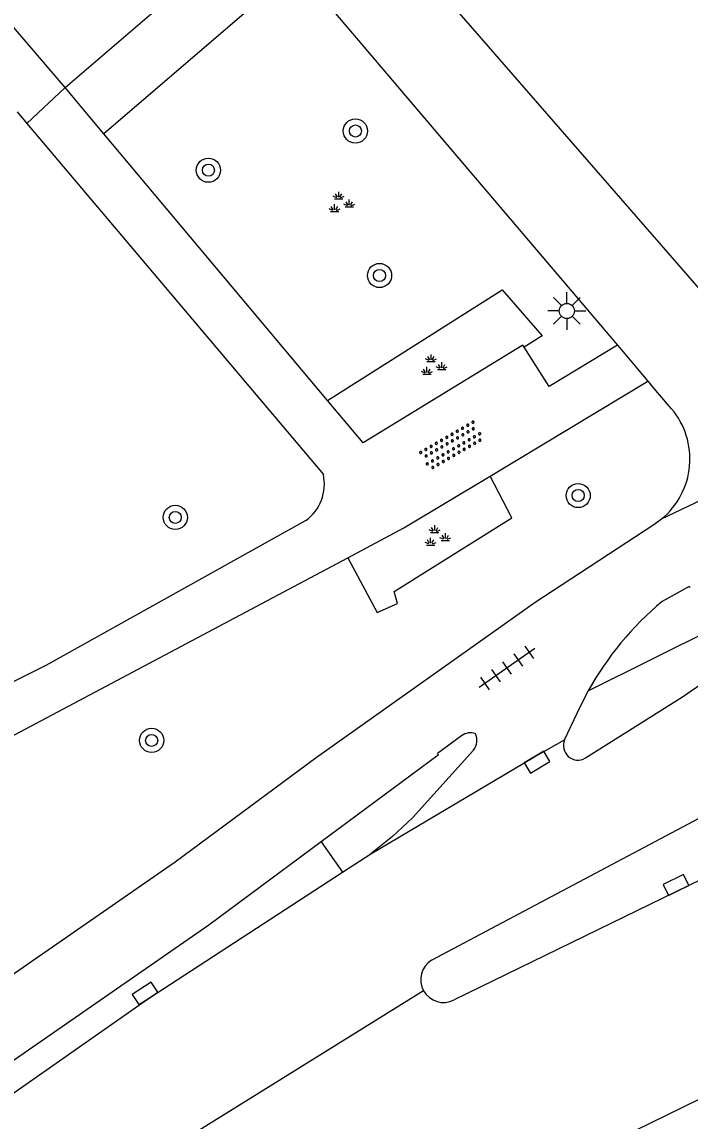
# Model space of a CAD drawing. Extents: x 131000 to 133013, y 393000 to 396501.
# Drawn here: x 131281.26 to 131303.36, y 396200.04 to 396236.41 of the extents above; entities that cross this region are included whole.
import ezdxf

# ---------------------------------------------------------------- set-up
doc = ezdxf.new("R2010")
doc.units = 0
for name, color, linetype in [('gg-knt-onverhard', 7, 'Continuous'), ('gg-knt-verharding', 7, 'Continuous'), ('gt-grn-groengrens', 7, 'Continuous'), ('gt-grn-weggrens', 7, 'Continuous'), ('gt-symb-boom', 7, 'Continuous'), ('gt-symb-groenvak', 7, 'Continuous'), ('gt-symb-kolk', 7, 'Continuous'), ('gt-symb-lichtmast', 7, 'Continuous'), ('gt-symb-overige verharding', 7, 'Continuous'), ('gt-symb-tegel verharding', 7, 'Continuous')]:
    doc.layers.add(name, color=color, linetype=linetype)

# ---------------------------------------------------------------- blocks, each defined once
blk = doc.blocks.new('gt0-LMAST')
at = {"layer": 'gt-symb-lichtmast'}
for p, q in [((-0.182, 0.173), (-0.447, 0.438)), ((-0.005, 0.246), (-0.005, 0.621)), ((0.172, 0.173), (0.437, 0.438)), ((-0.255, -0.004), (-0.63, -0.004)), ((-0.182, -0.181), (-0.447, -0.446)), ((-0.005, -0.254), (-0.005, -0.629)), ((0.437, -0.446), (0.172, -0.181)), ((0.245, -0.004), (0.62, -0.004))]:
    blk.add_line(p, q, dxfattribs=at)
blk.add_circle((-0.005, -0.004), 0.25, dxfattribs=at)
blk = doc.blocks.new('gt0-BOOM')
at = {"layer": 'gt-symb-boom'}
for radius in [0.4, 0.2]:
    blk.add_circle((0, 0), radius, dxfattribs=at)
blk = doc.blocks.new('gt0-OVH')
at = {"layer": 'gt-symb-overige verharding'}
for points in [[(-0.972, 0.298), (-0.967, 0.308), (-0.965, 0.319), (-0.966, 0.33), (-0.971, 0.34), (-0.978, 0.348), (-0.988, 0.353), (-0.999, 0.355), (-1.01, 0.354), (-1.02, 0.349), (-1.028, 0.342), (-1.033, 0.332), (-1.035, 0.321), (-1.034, 0.31), (-1.029, 0.3), (-1.022, 0.292), (-1.012, 0.287), (-1.001, 0.285), (-0.99, 0.286), (-0.98, 0.291)], [(-0.872, 0.106), (-0.867, 0.116), (-0.865, 0.126), (-0.866, 0.137), (-0.871, 0.147), (-0.878, 0.156), (-0.888, 0.161), (-0.899, 0.163), (-0.91, 0.162), (-0.92, 0.157), (-0.928, 0.15), (-0.933, 0.14), (-0.935, 0.129), (-0.934, 0.118), (-0.929, 0.108), (-0.922, 0.1), (-0.912, 0.095), (-0.901, 0.092), (-0.89, 0.094), (-0.88, 0.098)], [(-0.772, 0.298), (-0.767, 0.308), (-0.765, 0.319), (-0.766, 0.33), (-0.771, 0.34), (-0.778, 0.348), (-0.788, 0.353), (-0.799, 0.355), (-0.81, 0.354), (-0.82, 0.349), (-0.828, 0.342), (-0.833, 0.332), (-0.835, 0.321), (-0.834, 0.31), (-0.829, 0.3), (-0.822, 0.292), (-0.812, 0.287), (-0.801, 0.285), (-0.79, 0.286), (-0.78, 0.291)], [(-0.672, 0.106), (-0.667, 0.116), (-0.665, 0.126), (-0.666, 0.137), (-0.671, 0.147), (-0.678, 0.156), (-0.688, 0.161), (-0.699, 0.163), (-0.71, 0.162), (-0.72, 0.157), (-0.728, 0.15), (-0.733, 0.14), (-0.735, 0.129), (-0.734, 0.118), (-0.729, 0.108), (-0.722, 0.1), (-0.712, 0.095), (-0.701, 0.092), (-0.69, 0.094), (-0.68, 0.098)], [(-0.572, 0.298), (-0.567, 0.308), (-0.565, 0.319), (-0.566, 0.33), (-0.571, 0.34), (-0.578, 0.348), (-0.588, 0.353), (-0.599, 0.355), (-0.61, 0.354), (-0.62, 0.349), (-0.628, 0.342), (-0.633, 0.332), (-0.635, 0.321), (-0.634, 0.31), (-0.629, 0.3), (-0.622, 0.292), (-0.612, 0.287), (-0.601, 0.285), (-0.59, 0.286), (-0.58, 0.291)], [(-0.472, 0.106), (-0.467, 0.116), (-0.465, 0.126), (-0.466, 0.137), (-0.471, 0.147), (-0.478, 0.156), (-0.488, 0.161), (-0.499, 0.163), (-0.51, 0.162), (-0.52, 0.157), (-0.528, 0.15), (-0.533, 0.14), (-0.535, 0.129), (-0.534, 0.118), (-0.529, 0.108), (-0.522, 0.1), (-0.512, 0.095), (-0.501, 0.092), (-0.49, 0.094), (-0.48, 0.098)], [(-0.372, 0.298), (-0.367, 0.308), (-0.365, 0.319), (-0.366, 0.33), (-0.371, 0.34), (-0.378, 0.348), (-0.388, 0.353), (-0.399, 0.355), (-0.41, 0.354), (-0.42, 0.349), (-0.428, 0.342), (-0.433, 0.332), (-0.435, 0.321), (-0.434, 0.31), (-0.429, 0.3), (-0.422, 0.292), (-0.412, 0.287), (-0.401, 0.285), (-0.39, 0.286), (-0.38, 0.291)], [(-0.272, 0.106), (-0.267, 0.116), (-0.265, 0.126), (-0.266, 0.137), (-0.271, 0.147), (-0.278, 0.156), (-0.288, 0.161), (-0.299, 0.163), (-0.31, 0.162), (-0.32, 0.157), (-0.328, 0.15), (-0.333, 0.14), (-0.335, 0.129), (-0.334, 0.118), (-0.329, 0.108), (-0.322, 0.1), (-0.312, 0.095), (-0.301, 0.092), (-0.29, 0.094), (-0.28, 0.098)], [(-0.172, 0.298), (-0.167, 0.308), (-0.165, 0.319), (-0.166, 0.33), (-0.171, 0.34), (-0.178, 0.348), (-0.188, 0.353), (-0.199, 0.355), (-0.21, 0.354), (-0.22, 0.349), (-0.228, 0.342), (-0.233, 0.332), (-0.235, 0.321), (-0.234, 0.31), (-0.229, 0.3), (-0.222, 0.292), (-0.212, 0.287), (-0.201, 0.285), (-0.19, 0.286), (-0.18, 0.291)], [(-0.072, 0.106), (-0.067, 0.116), (-0.065, 0.126), (-0.066, 0.137), (-0.071, 0.147), (-0.078, 0.156), (-0.088, 0.161), (-0.099, 0.163), (-0.11, 0.162), (-0.12, 0.157), (-0.128, 0.15), (-0.133, 0.14), (-0.135, 0.129), (-0.134, 0.118), (-0.129, 0.108), (-0.122, 0.1), (-0.112, 0.095), (-0.101, 0.092), (-0.09, 0.094), (-0.08, 0.098)], [(0.028, 0.298), (0.033, 0.308), (0.035, 0.319), (0.034, 0.33), (0.029, 0.34), (0.022, 0.348), (0.012, 0.353), (0.001, 0.355), (-0.01, 0.354), (-0.02, 0.349), (-0.028, 0.342), (-0.033, 0.332), (-0.035, 0.321), (-0.034, 0.31), (-0.029, 0.3), (-0.022, 0.292), (-0.012, 0.287), (-0.001, 0.285), (0.01, 0.286), (0.02, 0.291)], [(0.128, 0.106), (0.133, 0.116), (0.135, 0.126), (0.134, 0.137), (0.129, 0.147), (0.122, 0.156), (0.112, 0.161), (0.101, 0.163), (0.09, 0.162), (0.08, 0.157), (0.072, 0.15), (0.067, 0.14), (0.065, 0.129), (0.066, 0.118), (0.071, 0.108), (0.078, 0.1), (0.088, 0.095), (0.099, 0.092), (0.11, 0.094), (0.12, 0.098)], [(0.228, 0.298), (0.233, 0.308), (0.235, 0.319), (0.234, 0.33), (0.229, 0.34), (0.222, 0.348), (0.212, 0.353), (0.201, 0.355), (0.19, 0.354), (0.18, 0.349), (0.172, 0.342), (0.167, 0.332), (0.165, 0.321), (0.166, 0.31), (0.171, 0.3), (0.178, 0.292), (0.188, 0.287), (0.199, 0.285), (0.21, 0.286), (0.22, 0.291)], [(0.328, 0.106), (0.333, 0.116), (0.335, 0.126), (0.334, 0.137), (0.329, 0.147), (0.322, 0.156), (0.312, 0.161), (0.301, 0.163), (0.29, 0.162), (0.28, 0.157), (0.272, 0.15), (0.267, 0.14), (0.265, 0.129), (0.266, 0.118), (0.271, 0.108), (0.278, 0.1), (0.288, 0.095), (0.299, 0.092), (0.31, 0.094), (0.32, 0.098)], [(0.428, 0.298), (0.433, 0.308), (0.435, 0.319), (0.434, 0.33), (0.429, 0.34), (0.422, 0.348), (0.412, 0.353), (0.401, 0.355), (0.39, 0.354), (0.38, 0.349), (0.372, 0.342), (0.367, 0.332), (0.365, 0.321), (0.366, 0.31), (0.371, 0.3), (0.378, 0.292), (0.388, 0.287), (0.399, 0.285), (0.41, 0.286), (0.42, 0.291)], [(0.528, 0.106), (0.533, 0.116), (0.535, 0.126), (0.534, 0.137), (0.529, 0.147), (0.522, 0.156), (0.512, 0.161), (0.501, 0.163), (0.49, 0.162), (0.48, 0.157), (0.472, 0.15), (0.467, 0.14), (0.465, 0.129), (0.466, 0.118), (0.471, 0.108), (0.478, 0.1), (0.488, 0.095), (0.499, 0.092), (0.51, 0.094), (0.52, 0.098)], [(0.628, 0.298), (0.633, 0.308), (0.635, 0.319), (0.634, 0.33), (0.629, 0.34), (0.622, 0.348), (0.612, 0.353), (0.601, 0.355), (0.59, 0.354), (0.58, 0.349), (0.572, 0.342), (0.567, 0.332), (0.565, 0.321), (0.566, 0.31), (0.571, 0.3), (0.578, 0.292), (0.588, 0.287), (0.599, 0.285), (0.61, 0.286), (0.62, 0.291)], [(0.728, 0.106), (0.733, 0.116), (0.735, 0.126), (0.734, 0.137), (0.729, 0.147), (0.722, 0.156), (0.712, 0.161), (0.701, 0.163), (0.69, 0.162), (0.68, 0.157), (0.672, 0.15), (0.667, 0.14), (0.665, 0.129), (0.666, 0.118), (0.671, 0.108), (0.678, 0.1), (0.688, 0.095), (0.699, 0.092), (0.71, 0.094), (0.72, 0.098)], [(0.828, 0.298), (0.833, 0.308), (0.835, 0.319), (0.834, 0.33), (0.829, 0.34), (0.822, 0.348), (0.812, 0.353), (0.801, 0.355), (0.79, 0.354), (0.78, 0.349), (0.772, 0.342), (0.767, 0.332), (0.765, 0.321), (0.766, 0.31), (0.771, 0.3), (0.778, 0.292), (0.788, 0.287), (0.799, 0.285), (0.81, 0.286), (0.82, 0.291)], [(0.928, 0.106), (0.933, 0.116), (0.935, 0.126), (0.934, 0.137), (0.929, 0.147), (0.922, 0.156), (0.912, 0.161), (0.901, 0.163), (0.89, 0.162), (0.88, 0.157), (0.872, 0.15), (0.867, 0.14), (0.865, 0.129), (0.866, 0.118), (0.871, 0.108), (0.878, 0.1), (0.888, 0.095), (0.899, 0.092), (0.91, 0.094), (0.92, 0.098)], [(1.028, 0.298), (1.033, 0.308), (1.035, 0.319), (1.034, 0.33), (1.029, 0.34), (1.022, 0.348), (1.012, 0.353), (1.001, 0.355), (0.99, 0.354), (0.98, 0.349), (0.972, 0.342), (0.967, 0.332), (0.965, 0.321), (0.966, 0.31), (0.971, 0.3), (0.978, 0.292), (0.988, 0.287), (0.999, 0.285), (1.01, 0.286), (1.02, 0.291)], [(-0.972, -0.142), (-0.967, -0.132), (-0.965, -0.121), (-0.966, -0.11), (-0.971, -0.1), (-0.978, -0.092), (-0.988, -0.087), (-0.999, -0.085), (-1.01, -0.086), (-1.02, -0.091), (-1.028, -0.098), (-1.033, -0.108), (-1.035, -0.119), (-1.034, -0.13), (-1.029, -0.14), (-1.022, -0.148), (-1.012, -0.153), (-1.001, -0.155), (-0.99, -0.154), (-0.98, -0.149)], [(-0.872, -0.334), (-0.867, -0.324), (-0.865, -0.314), (-0.866, -0.303), (-0.871, -0.293), (-0.878, -0.284), (-0.888, -0.279), (-0.899, -0.277), (-0.91, -0.278), (-0.92, -0.283), (-0.928, -0.29), (-0.933, -0.3), (-0.935, -0.311), (-0.934, -0.322), (-0.929, -0.332), (-0.922, -0.34), (-0.912, -0.345), (-0.901, -0.348), (-0.89, -0.346), (-0.88, -0.342)], [(-0.772, -0.142), (-0.767, -0.132), (-0.765, -0.121), (-0.766, -0.11), (-0.771, -0.1), (-0.778, -0.092), (-0.788, -0.087), (-0.799, -0.085), (-0.81, -0.086), (-0.82, -0.091), (-0.828, -0.098), (-0.833, -0.108), (-0.835, -0.119), (-0.834, -0.13), (-0.829, -0.14), (-0.822, -0.148), (-0.812, -0.153), (-0.801, -0.155), (-0.79, -0.154), (-0.78, -0.149)], [(-0.672, -0.334), (-0.667, -0.324), (-0.665, -0.314), (-0.666, -0.303), (-0.671, -0.293), (-0.678, -0.284), (-0.688, -0.279), (-0.699, -0.277), (-0.71, -0.278), (-0.72, -0.283), (-0.728, -0.29), (-0.733, -0.3), (-0.735, -0.311), (-0.734, -0.322), (-0.729, -0.332), (-0.722, -0.34), (-0.712, -0.345), (-0.701, -0.348), (-0.69, -0.346), (-0.68, -0.342)], [(-0.572, -0.142), (-0.567, -0.132), (-0.565, -0.121), (-0.566, -0.11), (-0.571, -0.1), (-0.578, -0.092), (-0.588, -0.087), (-0.599, -0.085), (-0.61, -0.086), (-0.62, -0.091), (-0.628, -0.098), (-0.633, -0.108), (-0.635, -0.119), (-0.634, -0.13), (-0.629, -0.14), (-0.622, -0.148), (-0.612, -0.153), (-0.601, -0.155), (-0.59, -0.154), (-0.58, -0.149)], [(-0.472, -0.334), (-0.467, -0.324), (-0.465, -0.314), (-0.466, -0.303), (-0.471, -0.293), (-0.478, -0.284), (-0.488, -0.279), (-0.499, -0.277), (-0.51, -0.278), (-0.52, -0.283), (-0.528, -0.29), (-0.533, -0.3), (-0.535, -0.311), (-0.534, -0.322), (-0.529, -0.332), (-0.522, -0.34), (-0.512, -0.345), (-0.501, -0.348), (-0.49, -0.346), (-0.48, -0.342)], [(-0.372, -0.142), (-0.367, -0.132), (-0.365, -0.121), (-0.366, -0.11), (-0.371, -0.1), (-0.378, -0.092), (-0.388, -0.087), (-0.399, -0.085), (-0.41, -0.086), (-0.42, -0.091), (-0.428, -0.098), (-0.433, -0.108), (-0.435, -0.119), (-0.434, -0.13), (-0.429, -0.14), (-0.422, -0.148), (-0.412, -0.153), (-0.401, -0.155), (-0.39, -0.154), (-0.38, -0.149)], [(-0.272, -0.334), (-0.267, -0.324), (-0.265, -0.314), (-0.266, -0.303), (-0.271, -0.293), (-0.278, -0.284), (-0.288, -0.279), (-0.299, -0.277), (-0.31, -0.278), (-0.32, -0.283), (-0.328, -0.29), (-0.333, -0.3), (-0.335, -0.311), (-0.334, -0.322), (-0.329, -0.332), (-0.322, -0.34), (-0.312, -0.345), (-0.301, -0.348), (-0.29, -0.346), (-0.28, -0.342)], [(-0.172, -0.142), (-0.167, -0.132), (-0.165, -0.121), (-0.166, -0.11), (-0.171, -0.1), (-0.178, -0.092), (-0.188, -0.087), (-0.199, -0.085), (-0.21, -0.086), (-0.22, -0.091), (-0.228, -0.098), (-0.233, -0.108), (-0.235, -0.119), (-0.234, -0.13), (-0.229, -0.14), (-0.222, -0.148), (-0.212, -0.153), (-0.201, -0.155), (-0.19, -0.154), (-0.18, -0.149)], [(-0.072, -0.334), (-0.067, -0.324), (-0.065, -0.314), (-0.066, -0.303), (-0.071, -0.293), (-0.078, -0.284), (-0.088, -0.279), (-0.099, -0.277), (-0.11, -0.278), (-0.12, -0.283), (-0.128, -0.29), (-0.133, -0.3), (-0.135, -0.311), (-0.134, -0.322), (-0.129, -0.332), (-0.122, -0.34), (-0.112, -0.345), (-0.101, -0.348), (-0.09, -0.346), (-0.08, -0.342)], [(0.028, -0.142), (0.033, -0.132), (0.035, -0.121), (0.034, -0.11), (0.029, -0.1), (0.022, -0.092), (0.012, -0.087), (0.001, -0.085), (-0.01, -0.086), (-0.02, -0.091), (-0.028, -0.098), (-0.033, -0.108), (-0.035, -0.119), (-0.034, -0.13), (-0.029, -0.14), (-0.022, -0.148), (-0.012, -0.153), (-0.001, -0.155), (0.01, -0.154), (0.02, -0.149)], [(0.128, -0.334), (0.133, -0.324), (0.135, -0.314), (0.134, -0.303), (0.129, -0.293), (0.122, -0.284), (0.112, -0.279), (0.101, -0.277), (0.09, -0.278), (0.08, -0.283), (0.072, -0.29), (0.067, -0.3), (0.065, -0.311), (0.066, -0.322), (0.071, -0.332), (0.078, -0.34), (0.088, -0.345), (0.099, -0.348), (0.11, -0.346), (0.12, -0.342)], [(0.228, -0.142), (0.233, -0.132), (0.235, -0.121), (0.234, -0.11), (0.229, -0.1), (0.222, -0.092), (0.212, -0.087), (0.201, -0.085), (0.19, -0.086), (0.18, -0.091), (0.172, -0.098), (0.167, -0.108), (0.165, -0.119), (0.166, -0.13), (0.171, -0.14), (0.178, -0.148), (0.188, -0.153), (0.199, -0.155), (0.21, -0.154), (0.22, -0.149)], [(0.328, -0.334), (0.333, -0.324), (0.335, -0.314), (0.334, -0.303), (0.329, -0.293), (0.322, -0.284), (0.312, -0.279), (0.301, -0.277), (0.29, -0.278), (0.28, -0.283), (0.272, -0.29), (0.267, -0.3), (0.265, -0.311), (0.266, -0.322), (0.271, -0.332), (0.278, -0.34), (0.288, -0.345), (0.299, -0.348), (0.31, -0.346), (0.32, -0.342)], [(0.428, -0.142), (0.433, -0.132), (0.435, -0.121), (0.434, -0.11), (0.429, -0.1), (0.422, -0.092), (0.412, -0.087), (0.401, -0.085), (0.39, -0.086), (0.38, -0.091), (0.372, -0.098), (0.367, -0.108), (0.365, -0.119), (0.366, -0.13), (0.371, -0.14), (0.378, -0.148), (0.388, -0.153), (0.399, -0.155), (0.41, -0.154), (0.42, -0.149)], [(0.528, -0.334), (0.533, -0.324), (0.535, -0.314), (0.534, -0.303), (0.529, -0.293), (0.522, -0.284), (0.512, -0.279), (0.501, -0.277), (0.49, -0.278), (0.48, -0.283), (0.472, -0.29), (0.467, -0.3), (0.465, -0.311), (0.466, -0.322), (0.471, -0.332), (0.478, -0.34), (0.488, -0.345), (0.499, -0.348), (0.51, -0.346), (0.52, -0.342)], [(0.628, -0.142), (0.633, -0.132), (0.635, -0.121), (0.634, -0.11), (0.629, -0.1), (0.622, -0.092), (0.612, -0.087), (0.601, -0.085), (0.59, -0.086), (0.58, -0.091), (0.572, -0.098), (0.567, -0.108), (0.565, -0.119), (0.566, -0.13), (0.571, -0.14), (0.578, -0.148), (0.588, -0.153), (0.599, -0.155), (0.61, -0.154), (0.62, -0.149)], [(0.728, -0.334), (0.733, -0.324), (0.735, -0.314), (0.734, -0.303), (0.729, -0.293), (0.722, -0.284), (0.712, -0.279), (0.701, -0.277), (0.69, -0.278), (0.68, -0.283), (0.672, -0.29), (0.667, -0.3), (0.665, -0.311), (0.666, -0.322), (0.671, -0.332), (0.678, -0.34), (0.688, -0.345), (0.699, -0.348), (0.71, -0.346), (0.72, -0.342)], [(0.828, -0.142), (0.833, -0.132), (0.835, -0.121), (0.834, -0.11), (0.829, -0.1), (0.822, -0.092), (0.812, -0.087), (0.801, -0.085), (0.79, -0.086), (0.78, -0.091), (0.772, -0.098), (0.767, -0.108), (0.765, -0.119), (0.766, -0.13), (0.771, -0.14), (0.778, -0.148), (0.788, -0.153), (0.799, -0.155), (0.81, -0.154), (0.82, -0.149)], [(0.928, -0.334), (0.933, -0.324), (0.935, -0.314), (0.934, -0.303), (0.929, -0.293), (0.922, -0.284), (0.912, -0.279), (0.901, -0.277), (0.89, -0.278), (0.88, -0.283), (0.872, -0.29), (0.867, -0.3), (0.865, -0.311), (0.866, -0.322), (0.871, -0.332), (0.878, -0.34), (0.888, -0.345), (0.899, -0.348), (0.91, -0.346), (0.92, -0.342)], [(1.028, -0.142), (1.033, -0.132), (1.035, -0.121), (1.034, -0.11), (1.029, -0.1), (1.022, -0.092), (1.012, -0.087), (1.001, -0.085), (0.99, -0.086), (0.98, -0.091), (0.972, -0.098), (0.967, -0.108), (0.965, -0.119), (0.966, -0.13), (0.971, -0.14), (0.978, -0.148), (0.988, -0.153), (0.999, -0.155), (1.01, -0.154), (1.02, -0.149)]]:
    blk.add_lwpolyline(points, close=True, dxfattribs=at)
blk = doc.blocks.new('gt0-GRVAK')
at = {"layer": 'gt-symb-groenvak'}
for p, q in [((-0.047, 0.214), (-0.047, 0.393)), ((-0.11, 0.189), (-0.228, 0.24)), ((-0.182, 0.153), (0.088, 0.153)), ((-0.091, 0.211), (-0.156, 0.322)), ((-0.004, 0.211), (0.061, 0.322)), ((0.015, 0.189), (0.133, 0.24)), ((0.262, -0.052), (0.197, 0.059)), ((0.305, -0.049), (0.305, 0.13)), ((0.349, -0.052), (0.414, 0.059)), ((-0.245, -0.228), (-0.363, -0.177)), ((-0.318, -0.264), (-0.047, -0.264)), ((-0.226, -0.206), (-0.291, -0.095)), ((-0.183, -0.203), (-0.183, -0.024)), ((-0.139, -0.206), (-0.074, -0.095)), ((-0.12, -0.228), (-0.002, -0.177)), ((0.243, -0.074), (0.125, -0.023)), ((0.17, -0.11), (0.441, -0.11)), ((0.368, -0.074), (0.486, -0.023))]:
    blk.add_line(p, q, dxfattribs=at)
blk = doc.blocks.new('gt0-KOLK')
at = {"layer": 'gt-symb-kolk'}
blk.add_lwpolyline([(0, 0), (0.375, 0), (0.375, 0.4), (-0.375, 0.4), (-0.375, 0), (0, 0)], dxfattribs=at)
blk = doc.blocks.new('gt0-TEG1')
at = {"layer": 'gt-symb-tegel verharding'}
for p, q in [((-1.125, 0), (1.125, 0)), ((-0.9, -0.25), (-0.9, 0.25)), ((-0.45, -0.25), (-0.45, 0.25)), ((0, -0.25), (0, 0.25)), ((0.45, -0.25), (0.45, 0.25)), ((0.9, -0.25), (0.9, 0.25))]:
    blk.add_line(p, q, dxfattribs=at)

msp = doc.modelspace()

# ---------------------------------------------------------------- linework, layer by layer
at = {"layer": 'gg-knt-onverhard'}
for p, q in [((131283.972, 396232.711), (131282.687, 396234.244)), ((131281.422, 396233.057), (131291.231, 396221.441)), ((131291.368, 396223.888), (131283.972, 396232.711)), ((131296.755, 396221.387), (131301.971, 396224.523))]:
    msp.add_line(p, q, dxfattribs=at)
for points in [[(131297.875, 396225.647), (131297.83, 396225.719), (131292.548, 396222.481), (131291.368, 396223.888)], [(131300.962, 396225.715), (131298.698, 396224.347), (131297.875, 396225.647)], [(131203.543, 396222.472), (131228.229, 396185.947), (131232.915, 396188.716), (131245.149, 396194.054), (131244.476, 396195.16), (131254.659, 396200.056), (131268.177, 396206.376), (131279.939, 396212.255), (131292.039, 396218.682)], [(131292.039, 396218.682), (131293.898, 396219.669), (131296.755, 396221.387)], [(131290.655, 396219.911), (131282.044, 396215.119), (131268.492, 396208.339), (131255.484, 396202.1), (131242.322, 396196.01)]]:
    msp.add_lwpolyline(points, dxfattribs=at)
msp.add_arc((131289.764, 396221.12), 1.501, 306.3817, 12.3586, dxfattribs=at)
at = {"layer": 'gg-knt-verharding'}
for p, q in [((131292.661, 396240.225), (131303.81, 396227.419)), ((131282.687, 396234.244), (131288.242, 396239.016)), ((131290.365, 396238.203), (131300.962, 396225.715)), ((131281.422, 396233.057), (131282.687, 396234.244)), ((131281.096, 396233.436), (131281.422, 396233.057)), ((131300.962, 396225.715), (131301.971, 396224.523)), ((131301.971, 396224.523), (131302.042, 396224.439)), ((131302.753, 396223.611), (131302.042, 396224.439)), ((131321.616, 396216.772), (131295.559, 396204.053)), ((131291.86, 396208.274), (131292.801, 396208.886)), ((131294.593, 396196.344), (131305.36, 396201.594))]:
    msp.add_line(p, q, dxfattribs=at)
for points in [[(131282.687, 396234.244), (131273.038, 396245.521), (131276.612, 396248.534)], [(131299.899, 396212.057), (131303.112, 396214.077), (131306.397, 396216.347), (131308.098, 396217.381), (131326.615, 396226.43)], [(131246.408, 396184.278), (131251.861, 396186.888), (131259.268, 396190.828), (131265.839, 396194.654), (131271.052, 396198.046), (131286.331, 396208.619), (131290.998, 396212.069), (131298.233, 396217.214), (131302.166, 396219.781), (131302.423, 396219.968)], [(131294.807, 396205.362), (131303.665, 396210.069), (131310.833, 396213.694), (131320.739, 396218.538)], [(131303.366, 396217.699), (131303.333, 396217.728), (131302.436, 396217.231)], [(131299.212, 396212.656), (131299.635, 396213.564), (131299.995, 396214.279)], [(131295.805, 396212.789), (131295.004, 396212.203), (131295.031, 396212.147), (131291.16, 396209.28)], [(131292.801, 396208.886), (131298.199, 396212.089), (131299.212, 396212.656)], [(131296.203, 396212.319), (131294.18, 396210.081), (131293.514, 396209.454), (131292.801, 396208.886)], [(131291.16, 396209.28), (131287.436, 396206.523), (131272.193, 396195.955), (131267.259, 396192.763), (131262.805, 396190.166), (131253.663, 396185.178)], [(131266.204, 396191.146), (131268.118, 396192.262), (131273.561, 396195.795), (131274.587, 396196.494), (131285.44, 396204.101), (131291.86, 396208.274)]]:
    msp.add_lwpolyline(points, dxfattribs=at)
for centre, radius, start, end in [((131300.783, 396221.953), 2.575, 309.5687, 40.0793), ((131309.083, 396209.25), 10.387, 129.7869, 151.0386), ((131296.098, 396212.419), 0.472, 69.5292, 128.3389), ((131295.79, 396212.639), 0.523, 322.2381, 25.1279), ((131299.649, 396212.464), 0.477, 156.2553, 301.5739), ((131295.207, 396204.721), 0.755, 121.9602, 209.2743), ((131295.207, 396204.722), 0.756, 209.2929, 297.7563)]:
    msp.add_arc(centre, radius, start, end, dxfattribs=at)
at = {"layer": 'gt-grn-groengrens'}
for p, q in [((131290.365, 396238.203), (131283.972, 396232.711)), ((131299.995, 396214.279), (131333.221, 396230.863)), ((131291.16, 396209.28), (131291.86, 396208.274))]:
    msp.add_line(p, q, dxfattribs=at)
for points in [[(131291.368, 396223.888), (131297.151, 396227.544), (131298.466, 396226.021), (131297.875, 396225.647)], [(131292.039, 396218.682), (131293.007, 396216.876), (131293.681, 396217.167), (131293.577, 396217.565), (131297.467, 396220.009), (131296.755, 396221.387)]]:
    msp.add_lwpolyline(points, dxfattribs=at)
at = {"layer": 'gt-grn-weggrens'}
for p, q in [((131302.423, 396219.968), (131309.39, 396223.321)), ((131294.548, 396204.352), (131286.077, 396199.096))]:
    msp.add_line(p, q, dxfattribs=at)

# ---------------------------------------------------------------- block references
at = {"layer": 'gt-symb-boom'}
for p in [(131292.291, 396232.805), (131287.427, 396231.507), (131293.089, 396228.023), (131299.662, 396220.741), (131286.331, 396220.018), (131285.549, 396212.638)]:
    msp.add_blockref('gt0-BOOM', p, dxfattribs=at)
at = {"layer": 'gt-symb-groenvak'}
for p in [(131291.784, 396230.403), (131294.84, 396225.02), (131294.962, 396219.367)]:
    msp.add_blockref('gt0-GRVAK', p, dxfattribs=at)
at = {"layer": 'gt-symb-kolk'}
for p, rotation in [((131298.199, 396212.089), -149.33107334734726), ((131302.983, 396207.673), 25.975714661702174), ((131285.44, 396204.101), 33.038284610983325)]:
    msp.add_blockref('gt0-KOLK', p, dxfattribs=dict(at, rotation=rotation))
at = {"layer": 'gt-symb-lichtmast'}
msp.add_blockref('gt0-LMAST', (131299.291, 396226.853), dxfattribs=at)
at = {"layer": 'gt-symb-overige verharding', "rotation": 30.000727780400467}
msp.add_blockref('gt0-OVH', (131295.475, 396222.391), dxfattribs=at)
at = {"layer": 'gt-symb-tegel verharding', "rotation": -145.02206777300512}
msp.add_blockref('gt0-TEG1', (131297.306, 396215.038), dxfattribs=at)

doc.saveas('drawing.dxf')
